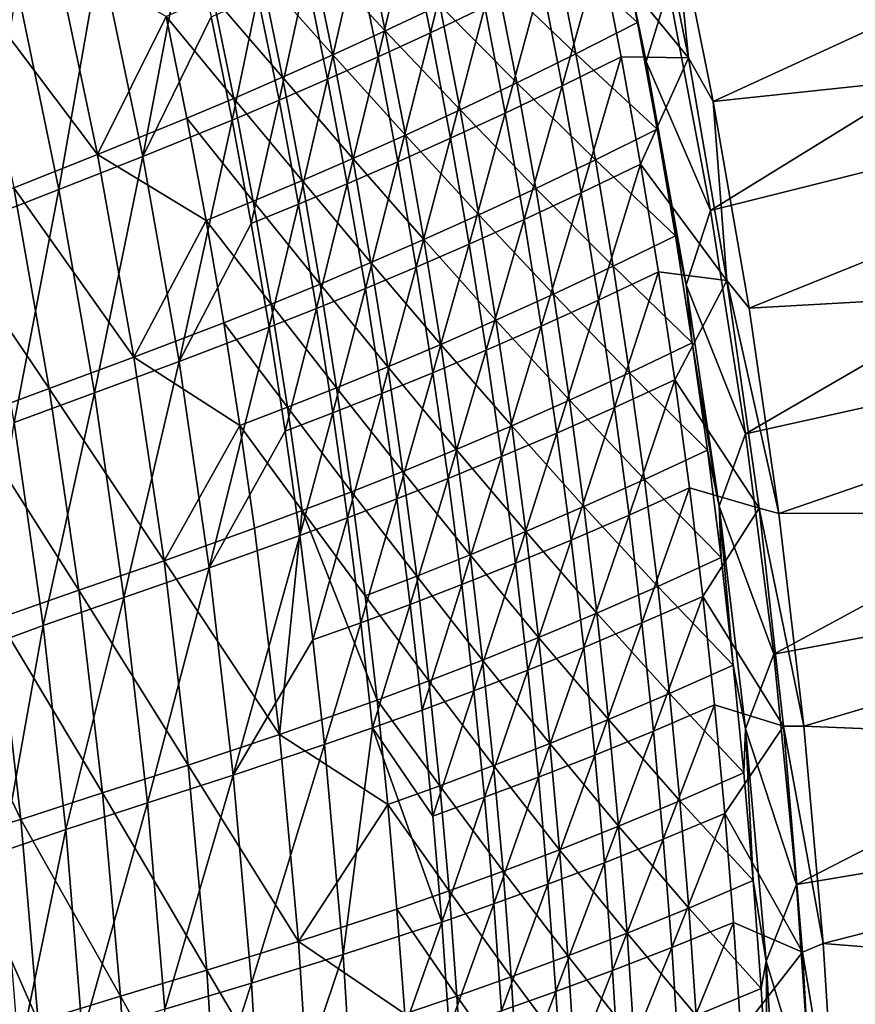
# Model space of a CAD drawing. Header units: metres. Extents: x 0 to 1400, y -1400 to 0.
# Tile 277 of 346: x 1270 to 1327, y -482 to -415. Entities that reach past the tile are written whole.
import ezdxf

# ---------------------------------------------------------------- set-up
doc = ezdxf.new("R2010")
doc.units = ezdxf.units.M

msp = doc.modelspace()

# ---------------------------------------------------------------- linework, layer by layer
at = {"layer": 'None'}
for points in [[(1314.320557, -413.361023, -29.544052), (1317.152222, -428.405731, -29.544111), (1363.903687, -399.55188)], [(1314.547607, -407.175018, -32.129181), (1364.636108, -399.270569, -3), (1317.338013, -421.018951, -32.129234)], [(1363.903687, -399.55188), (1317.152222, -428.405731, -29.544111), (1367.000732, -415.947754)], [(1364.636108, -399.270569, -3), (1367.740601, -415.684387, -3), (1317.338013, -421.018951, -32.129234)], [(1309.679688, -410.75592, -60.646149), (1312.455688, -402.263763, -32.845352), (1315.67395, -418.068298, -32.845451)], [(1312.455688, -402.263763, -32.845352), (1314.547607, -407.175018, -32.129181), (1315.67395, -418.068298, -32.845451)], [(1312.807373, -418.315155, -30.953905), (1309.655762, -403.291931, -30.951727), (1310.763794, -408.486115, -32.350349)], [(1312.807373, -418.315155, -30.953905), (1314.320557, -413.361023, -29.544052), (1309.655762, -403.291931, -30.951727)], [(1296.727905, -409.248199, -144.248245), (1300.390381, -407.469818, -116.351654), (1298.196655, -416.37265, -144.252686)], [(1298.196655, -416.37265, -144.252686), (1300.390381, -407.469818, -116.351654), (1301.87793, -414.630035, -116.355309)], [(1314.547607, -407.175018, -32.129181), (1317.338013, -421.018951, -32.129234), (1315.67395, -418.068298, -32.845451)], [(1275.841675, -410.942963, -311.998535), (1281.837524, -408.346161, -256.026581), (1278.722656, -424.744293, -312.009827)], [(1281.837524, -408.346161, -256.026581), (1283.356079, -415.30368, -256.032471), (1278.722656, -424.744293, -312.009827)], [(1312.20813, -415.679626, -32.350178), (1310.763794, -408.486115, -32.350349), (1306.627319, -410.632477, -60.172016)], [(1312.20813, -415.679626, -32.350178), (1312.807373, -418.315155, -30.953905), (1310.763794, -408.486115, -32.350349)], [(1295.140503, -416.243958, -143.827194), (1293.67981, -409.206787, -143.822327), (1290.151123, -410.870087, -171.756516)], [(1293.200439, -410.911072, -172.16748), (1296.727905, -409.248199, -144.248245), (1294.652466, -417.999207, -172.172531)], [(1298.822632, -414.50174, -115.914337), (1293.67981, -409.206787, -143.822327), (1295.140503, -416.243958, -143.827194)], [(1294.652466, -417.999207, -172.172531), (1296.727905, -409.248199, -144.248245), (1298.196655, -416.37265, -144.252686)], [(1275.664307, -424.621826, -311.657867), (1272.799316, -410.996429, -311.645782), (1267.168457, -413.359039, -367.661377)], [(1275.841675, -410.942963, -311.998535), (1273.044434, -426.983704, -367.99707), (1270.212402, -413.303833, -367.987579)], [(1280.30481, -415.266296, -255.659729), (1272.799316, -410.996429, -311.645782), (1275.664307, -424.621826, -311.657867)], [(1275.841675, -410.942963, -311.998535), (1278.722656, -424.744293, -312.009827), (1273.044434, -426.983704, -367.99707)], [(1291.595459, -417.87088, -171.76207), (1290.151123, -410.870087, -171.756516), (1286.75061, -412.428101, -199.709442)], [(1289.800781, -412.46814, -200.106339), (1293.200439, -410.911072, -172.16748), (1291.237793, -419.519806, -200.111877)], [(1290.151123, -410.870087, -171.756516), (1291.595459, -417.87088, -171.76207), (1295.140503, -416.243958, -143.827194)], [(1291.237793, -419.519806, -200.111877), (1293.200439, -410.911072, -172.16748), (1294.652466, -417.999207, -172.172531)], [(1308.045166, -417.79425, -60.173149), (1306.627319, -410.632477, -60.172016), (1302.649292, -412.63446, -88.02787)], [(1309.679688, -410.75592, -60.646149), (1307.103394, -419.976837, -88.487549), (1305.703247, -412.761108, -88.484955)], [(1312.20813, -415.679626, -32.350178), (1306.627319, -410.632477, -60.172016), (1308.045166, -417.79425, -60.173149)], [(1311.103516, -418.005219, -60.647289), (1307.103394, -419.976837, -88.487549), (1309.679688, -410.75592, -60.646149)], [(1315.67395, -418.068298, -32.845451), (1311.103516, -418.005219, -60.647289), (1309.679688, -410.75592, -60.646149)], [(1283.470947, -413.89032, -227.678085), (1288.180176, -419.392303, -199.715515), (1286.75061, -412.428101, -199.709442)], [(1286.521729, -413.929138, -228.06221), (1289.800781, -412.46814, -200.106339), (1287.945068, -420.944519, -228.068054)], [(1286.75061, -412.428101, -199.709442), (1288.180176, -419.392303, -199.715515), (1291.595459, -417.87088, -171.76207)], [(1287.945068, -420.944519, -228.068054), (1289.800781, -412.46814, -200.106339), (1291.237793, -419.519806, -200.111877)], [(1304.043701, -419.762756, -88.030632), (1302.649292, -412.63446, -88.02787), (1298.822632, -414.50174, -115.914337)], [(1305.703247, -412.761108, -88.484955), (1303.257202, -421.810913, -116.359009), (1301.87793, -414.630035, -116.355309)], [(1308.045166, -417.79425, -60.173149), (1302.649292, -412.63446, -88.02787), (1304.043701, -419.762756, -88.030632)], [(1307.103394, -419.976837, -88.487549), (1303.257202, -421.810913, -116.359009), (1305.703247, -412.761108, -88.484955)], [(1275.664307, -424.621826, -311.657867), (1267.168457, -413.359039, -367.661377), (1269.985596, -426.86261, -367.671112)], [(1270.212402, -413.303833, -367.987579), (1273.044434, -426.983704, -367.99707), (1267.670166, -429.083374, -423.979279)], [(1317.152222, -428.405731, -29.544111), (1314.320557, -413.361023, -29.544052), (1312.807373, -418.315155, -30.953905)], [(1280.30481, -415.266296, -255.659729), (1284.887085, -420.818146, -227.684479), (1283.470947, -413.89032, -227.678085)], [(1283.356079, -415.30368, -256.032471), (1286.521729, -413.929138, -228.06221), (1284.766724, -422.283447, -256.038452)], [(1283.470947, -413.89032, -227.678085), (1284.887085, -420.818146, -227.684479), (1288.180176, -419.392303, -199.715515)], [(1284.766724, -422.283447, -256.038452), (1286.521729, -413.929138, -228.06221), (1287.945068, -420.944519, -228.068054)], [(1300.196533, -421.595184, -115.918358), (1298.822632, -414.50174, -115.914337), (1295.140503, -416.243958, -143.827194)], [(1301.87793, -414.630035, -116.355309), (1299.557495, -423.517761, -144.257172), (1298.196655, -416.37265, -144.252686)], [(1304.043701, -419.762756, -88.030632), (1298.822632, -414.50174, -115.914337), (1300.196533, -421.595184, -115.918358)], [(1303.257202, -421.810913, -116.359009), (1299.557495, -423.517761, -144.257172), (1301.87793, -414.630035, -116.355309)], [(1281.708496, -422.158386, -255.666229), (1280.30481, -415.266296, -255.659729), (1275.664307, -424.621826, -311.657867)], [(1278.722656, -424.744293, -312.009827), (1283.356079, -415.30368, -256.032471), (1284.766724, -422.283447, -256.038452)], [(1284.887085, -420.818146, -227.684479), (1280.30481, -415.266296, -255.659729), (1281.708496, -422.158386, -255.666229)], [(1313.547119, -422.892151, -32.35001), (1312.20813, -415.679626, -32.350178), (1308.045166, -417.79425, -60.173149)], [(1313.547119, -422.892151, -32.35001), (1315.509399, -433.430359, -30.955906), (1312.20813, -415.679626, -32.350178)], [(1315.509399, -433.430359, -30.955906), (1312.807373, -418.315155, -30.953905), (1312.20813, -415.679626, -32.350178)], [(1317.338013, -421.018951, -32.129234), (1367.740601, -415.684387, -3), (1319.761475, -435.011963, -32.129292)], [(1367.740601, -415.684387, -3), (1370.35791, -432.182953, -3), (1319.761475, -435.011963, -32.129292)], [(1291.595459, -417.87088, -171.76207), (1296.496216, -423.301575, -143.832077), (1295.140503, -416.243958, -143.827194)], [(1298.196655, -416.37265, -144.252686), (1295.996826, -425.108002, -172.177658), (1294.652466, -417.999207, -172.172531)], [(1295.140503, -416.243958, -143.827194), (1296.496216, -423.301575, -143.832077), (1300.196533, -421.595184, -115.918358)], [(1299.557495, -423.517761, -144.257172), (1295.996826, -425.108002, -172.177658), (1298.196655, -416.37265, -144.252686)], [(1317.152222, -428.405731, -29.544111), (1319.533936, -443.512848, -29.544174), (1367.000732, -415.947754)], [(1367.000732, -415.947754), (1319.533936, -443.512848, -29.544174), (1369.611206, -432.428162)], [(1309.358032, -424.974854, -60.174294), (1308.045166, -417.79425, -60.173149), (1304.043701, -419.762756, -88.030632)], [(1313.547119, -422.892151, -32.35001), (1308.045166, -417.79425, -60.173149), (1309.358032, -424.974854, -60.174294)], [(1288.180176, -419.392303, -199.715515), (1292.934937, -424.892059, -171.767654), (1291.595459, -417.87088, -171.76207)], [(1294.652466, -417.999207, -172.172531), (1292.567383, -426.592163, -200.117477), (1291.237793, -419.519806, -200.111877)], [(1291.595459, -417.87088, -171.76207), (1292.934937, -424.892059, -171.767654), (1296.496216, -423.301575, -143.832077)], [(1295.996826, -425.108002, -172.177658), (1292.567383, -426.592163, -200.117477), (1294.652466, -417.999207, -172.172531)], [(1307.103394, -419.976837, -88.487549), (1311.103516, -418.005219, -60.647289), (1308.39624, -427.212036, -88.490166)], [(1311.103516, -418.005219, -60.647289), (1312.419678, -425.274109, -60.648449), (1308.39624, -427.212036, -88.490166)], [(1312.419678, -425.274109, -60.648449), (1311.103516, -418.005219, -60.647289), (1315.67395, -418.068298, -32.845451)], [(1318.260742, -433.139801, -32.845264), (1312.419678, -425.274109, -60.648449), (1315.67395, -418.068298, -32.845451)], [(1315.509399, -433.430359, -30.955906), (1317.152222, -428.405731, -29.544111), (1312.807373, -418.315155, -30.953905)], [(1315.67395, -418.068298, -32.845451), (1317.338013, -421.018951, -32.129234), (1318.260742, -433.139801, -32.845264)], [(1284.887085, -420.818146, -227.684479), (1289.505249, -426.376953, -199.721634), (1288.180176, -419.392303, -199.715515)], [(1291.237793, -419.519806, -200.111877), (1289.261353, -427.980682, -228.073975), (1287.945068, -420.944519, -228.068054)], [(1288.180176, -419.392303, -199.715515), (1289.505249, -426.376953, -199.721634), (1292.934937, -424.892059, -171.767654)], [(1292.567383, -426.592163, -200.117477), (1289.261353, -427.980682, -228.073975), (1291.237793, -419.519806, -200.111877)], [(1305.333496, -426.90976, -88.033409), (1304.043701, -419.762756, -88.030632), (1300.196533, -421.595184, -115.918358)], [(1309.358032, -424.974854, -60.174294), (1304.043701, -419.762756, -88.030632), (1305.333496, -426.90976, -88.033409)], [(1304.529419, -429.011169, -116.362747), (1303.257202, -421.810913, -116.359009), (1307.103394, -419.976837, -88.487549)], [(1307.103394, -419.976837, -88.487549), (1308.39624, -427.212036, -88.490166), (1304.529419, -429.011169, -116.362747)], [(1286.198975, -427.766479, -227.690918), (1284.887085, -420.818146, -227.684479), (1281.708496, -422.158386, -255.666229)], [(1287.945068, -420.944519, -228.068054), (1286.070557, -429.284088, -256.044495), (1284.766724, -422.283447, -256.038452)], [(1289.505249, -426.376953, -199.721634), (1284.887085, -420.818146, -227.684479), (1286.198975, -427.766479, -227.690918)], [(1289.261353, -427.980682, -228.073975), (1286.070557, -429.284088, -256.044495), (1287.945068, -420.944519, -228.068054)], [(1317.338013, -421.018951, -32.129234), (1319.761475, -435.011963, -32.129292), (1318.260742, -433.139801, -32.845264)], [(1296.496216, -423.301575, -143.832077), (1301.466064, -428.707214, -115.922394), (1300.196533, -421.595184, -115.918358)], [(1299.557495, -423.517761, -144.257172), (1303.257202, -421.810913, -116.359009), (1300.811401, -430.68219, -144.261703)], [(1300.196533, -421.595184, -115.918358), (1301.466064, -428.707214, -115.922394), (1305.333496, -426.90976, -88.033409)], [(1303.257202, -421.810913, -116.359009), (1304.529419, -429.011169, -116.362747), (1300.811401, -430.68219, -144.261703)], [(1281.708496, -422.158386, -255.666229), (1275.664307, -424.621826, -311.657867), (1283.008301, -429.071045, -255.67276)], [(1284.766724, -422.283447, -256.038452), (1281.178467, -438.630463, -312.021393), (1278.722656, -424.744293, -312.009827)], [(1286.070557, -429.284088, -256.044495), (1281.178467, -438.630463, -312.021393), (1284.766724, -422.283447, -256.038452)], [(1281.708496, -422.158386, -255.666229), (1283.008301, -429.071045, -255.67276), (1286.198975, -427.766479, -227.690918)], [(1314.781738, -430.121857, -32.349846), (1313.547119, -422.892151, -32.35001), (1309.358032, -424.974854, -60.174294)], [(1315.509399, -433.430359, -30.955906), (1313.547119, -422.892151, -32.35001), (1314.781738, -430.121857, -32.349846)], [(1292.934937, -424.892059, -171.767654), (1297.747681, -430.377716, -143.83699), (1296.496216, -423.301575, -143.832077)], [(1297.234619, -432.236115, -172.182831), (1295.996826, -425.108002, -172.177658), (1299.557495, -423.517761, -144.257172)], [(1296.496216, -423.301575, -143.832077), (1297.747681, -430.377716, -143.83699), (1301.466064, -428.707214, -115.922394)], [(1299.557495, -423.517761, -144.257172), (1300.811401, -430.68219, -144.261703), (1297.234619, -432.236115, -172.182831)], [(1278.115967, -438.330566, -311.670166), (1275.664307, -424.621826, -311.657867), (1269.985596, -426.86261, -367.671112)], [(1278.722656, -424.744293, -312.009827), (1275.453613, -440.75, -368.006805), (1273.044434, -426.983704, -367.99707)], [(1281.178467, -438.630463, -312.021393), (1275.453613, -440.75, -368.006805), (1278.722656, -424.744293, -312.009827)], [(1275.664307, -424.621826, -311.657867), (1278.115967, -438.330566, -311.670166), (1283.008301, -429.071045, -255.67276)], [(1289.505249, -426.376953, -199.721634), (1294.170654, -431.931824, -171.77327), (1292.934937, -424.892059, -171.767654)], [(1292.567383, -426.592163, -200.117477), (1295.996826, -425.108002, -172.177658), (1293.790771, -433.683868, -200.123138)], [(1292.934937, -424.892059, -171.767654), (1294.170654, -431.931824, -171.77327), (1297.747681, -430.377716, -143.83699)], [(1295.996826, -425.108002, -172.177658), (1297.234619, -432.236115, -172.182831), (1293.790771, -433.683868, -200.123138)], [(1310.566895, -432.172424, -60.175449), (1309.358032, -424.974854, -60.174294), (1305.333496, -426.90976, -88.033409)], [(1314.781738, -430.121857, -32.349846), (1309.358032, -424.974854, -60.174294), (1310.566895, -432.172424, -60.175449)], [(1308.39624, -427.212036, -88.490166), (1312.419678, -425.274109, -60.648449), (1309.582764, -434.465393, -88.492805)], [(1309.582764, -434.465393, -88.492805), (1312.419678, -425.274109, -60.648449), (1313.629272, -432.56131, -60.64962)], [(1313.629272, -432.56131, -60.64962), (1312.419678, -425.274109, -60.648449), (1318.260742, -433.139801, -32.845264)], [(1290.726685, -433.380157, -199.727783), (1289.505249, -426.376953, -199.721634), (1286.198975, -427.766479, -227.690918)], [(1294.170654, -431.931824, -171.77327), (1289.505249, -426.376953, -199.721634), (1290.726685, -433.380157, -199.727783)], [(1269.985596, -426.86261, -367.671112), (1264.609619, -428.960938, -423.690521), (1272.391602, -440.450958, -367.681)], [(1273.044434, -426.983704, -367.99707), (1270.026367, -442.750854, -423.986053), (1267.670166, -429.083374, -423.979279)], [(1269.985596, -426.86261, -367.671112), (1272.391602, -440.450958, -367.681), (1278.115967, -438.330566, -311.670166)], [(1275.453613, -440.75, -368.006805), (1270.026367, -442.750854, -423.986053), (1273.044434, -426.983704, -367.99707)], [(1290.471558, -435.036285, -228.079956), (1289.261353, -427.980682, -228.073975), (1292.567383, -426.592163, -200.117477)], [(1292.567383, -426.592163, -200.117477), (1293.790771, -433.683868, -200.123138), (1290.471558, -435.036285, -228.079956)], [(1301.466064, -428.707214, -115.922394), (1306.519653, -434.073578, -88.036201), (1305.333496, -426.90976, -88.033409)], [(1305.333496, -426.90976, -88.033409), (1306.519653, -434.073578, -88.036201), (1310.566895, -432.172424, -60.175449)], [(1283.008301, -429.071045, -255.67276), (1287.407593, -434.733459, -227.697388), (1286.198975, -427.766479, -227.690918)], [(1286.198975, -427.766479, -227.690918), (1287.407593, -434.733459, -227.697388), (1290.726685, -433.380157, -199.727783)], [(1308.39624, -427.212036, -88.490166), (1305.695557, -436.229462, -116.366516), (1304.529419, -429.011169, -116.362747)], [(1308.39624, -427.212036, -88.490166), (1309.582764, -434.465393, -88.492805), (1305.695557, -436.229462, -116.366516)], [(1286.070557, -429.284088, -256.044495), (1289.261353, -427.980682, -228.073975), (1287.268555, -436.304291, -256.050629)], [(1289.261353, -427.980682, -228.073975), (1290.471558, -435.036285, -228.079956), (1287.268555, -436.304291, -256.050629)], [(1319.533936, -443.512848, -29.544174), (1317.152222, -428.405731, -29.544111), (1315.509399, -433.430359, -30.955906)], [(1264.609619, -428.960938, -423.690521), (1266.964111, -442.450134, -423.696442), (1272.391602, -440.450958, -367.681)], [(1283.008301, -429.071045, -255.67276), (1278.115967, -438.330566, -311.670166), (1284.205078, -436.002441, -255.679337)], [(1287.407593, -434.733459, -227.697388), (1283.008301, -429.071045, -255.67276), (1284.205078, -436.002441, -255.679337)], [(1297.747681, -430.377716, -143.83699), (1302.63208, -435.835968, -115.926445), (1301.466064, -428.707214, -115.922394)], [(1300.811401, -430.68219, -144.261703), (1304.529419, -429.011169, -116.362747), (1301.959717, -437.864594, -144.266296)], [(1301.466064, -428.707214, -115.922394), (1302.63208, -435.835968, -115.926445), (1306.519653, -434.073578, -88.036201)], [(1304.529419, -429.011169, -116.362747), (1305.695557, -436.229462, -116.366516), (1301.959717, -437.864594, -144.266296)], [(1287.268555, -436.304291, -256.050629), (1281.178467, -438.630463, -312.021393), (1286.070557, -429.284088, -256.044495)], [(1294.170654, -431.931824, -171.77327), (1298.895996, -437.470551, -143.841934), (1297.747681, -430.377716, -143.83699)], [(1297.747681, -430.377716, -143.83699), (1298.895996, -437.470551, -143.841934), (1302.63208, -435.835968, -115.926445)], [(1315.912842, -437.366852, -32.349689), (1314.781738, -430.121857, -32.349846), (1310.566895, -432.172424, -60.175449)], [(1315.912842, -437.366852, -32.349689), (1315.509399, -433.430359, -30.955906), (1314.781738, -430.121857, -32.349846)], [(1300.811401, -430.68219, -144.261703), (1298.366943, -439.382202, -172.188049), (1297.234619, -432.236115, -172.182831)], [(1300.811401, -430.68219, -144.261703), (1301.959717, -437.864594, -144.266296), (1298.366943, -439.382202, -172.188049)], [(1295.303345, -438.98822, -171.7789), (1294.170654, -431.931824, -171.77327), (1290.726685, -433.380157, -199.727783)], [(1293.790771, -433.683868, -200.123138), (1297.234619, -432.236115, -172.182831), (1294.908813, -440.793579, -200.128845)], [(1298.895996, -437.470551, -143.841934), (1294.170654, -431.931824, -171.77327), (1295.303345, -438.98822, -171.7789)], [(1297.234619, -432.236115, -172.182831), (1298.366943, -439.382202, -172.188049), (1294.908813, -440.793579, -200.128845)], [(1306.519653, -434.073578, -88.036201), (1311.672607, -439.385101, -60.176617), (1310.566895, -432.172424, -60.175449)], [(1310.566895, -432.172424, -60.175449), (1311.672607, -439.385101, -60.176617), (1315.912842, -437.366852, -32.349689)], [(1319.533936, -443.512848, -29.544174), (1321.439697, -458.420593, -29.544239), (1369.611206, -432.428162)], [(1319.761475, -435.011963, -32.129292), (1370.35791, -432.182953, -3), (1321.780396, -448.91449, -32.129349)], [(1369.611206, -432.428162), (1321.439697, -458.420593, -29.544239), (1371.742432, -448.977386)], [(1370.35791, -432.182953, -3), (1372.495483, -448.750488, -3), (1321.780396, -448.91449, -32.129349)], [(1310.66394, -441.735565, -88.495468), (1309.582764, -434.465393, -88.492805), (1313.629272, -432.56131, -60.64962)], [(1310.66394, -441.735565, -88.495468), (1313.629272, -432.56131, -60.64962), (1314.733276, -439.865479, -60.650806)], [(1314.733276, -439.865479, -60.650806), (1313.629272, -432.56131, -60.64962), (1318.260742, -433.139801, -32.845264)], [(1318.260742, -433.139801, -32.845264), (1320.438232, -448.56015, -32.844791), (1314.733276, -439.865479, -60.650806)], [(1318.260742, -433.139801, -32.845264), (1319.761475, -435.011963, -32.129292), (1321.780396, -448.91449, -32.129349)], [(1318.260742, -433.139801, -32.845264), (1321.780396, -448.91449, -32.129349), (1320.438232, -448.56015, -32.844791)], [(1287.407593, -434.733459, -227.697388), (1291.845459, -440.400085, -199.733963), (1290.726685, -433.380157, -199.727783)], [(1293.790771, -433.683868, -200.123138), (1291.57666, -442.109985, -228.085983), (1290.471558, -435.036285, -228.079956)], [(1290.726685, -433.380157, -199.727783), (1291.845459, -440.400085, -199.733963), (1295.303345, -438.98822, -171.7789)], [(1293.790771, -433.683868, -200.123138), (1294.908813, -440.793579, -200.128845), (1291.57666, -442.109985, -228.085983)], [(1317.733887, -448.424805, -30.957602), (1315.509399, -433.430359, -30.955906), (1315.912842, -437.366852, -32.349689)], [(1317.733887, -448.424805, -30.957602), (1319.533936, -443.512848, -29.544174), (1315.509399, -433.430359, -30.955906)], [(1302.63208, -435.835968, -115.926445), (1307.602783, -441.25235, -88.039001), (1306.519653, -434.073578, -88.036201)], [(1309.582764, -434.465393, -88.492805), (1306.756714, -443.464447, -116.370316), (1305.695557, -436.229462, -116.366516)], [(1306.519653, -434.073578, -88.036201), (1307.602783, -441.25235, -88.039001), (1311.672607, -439.385101, -60.176617)], [(1306.756714, -443.464447, -116.370316), (1309.582764, -434.465393, -88.492805), (1310.66394, -441.735565, -88.495468)], [(1288.513672, -441.717194, -227.703888), (1287.407593, -434.733459, -227.697388), (1284.205078, -436.002441, -255.679337)], [(1287.268555, -436.304291, -256.050629), (1290.471558, -435.036285, -228.079956), (1288.361816, -443.342651, -256.056793)], [(1291.845459, -440.400085, -199.733963), (1287.407593, -434.733459, -227.697388), (1288.513672, -441.717194, -227.703888)], [(1290.471558, -435.036285, -228.079956), (1291.57666, -442.109985, -228.085983), (1288.361816, -443.342651, -256.056793)], [(1278.115967, -438.330566, -311.670166), (1285.299561, -442.950714, -255.685928), (1284.205078, -436.002441, -255.679337)], [(1283.217041, -452.590546, -312.033173), (1281.178467, -438.630463, -312.021393), (1287.268555, -436.304291, -256.050629)], [(1288.361816, -443.342651, -256.056793), (1283.217041, -452.590546, -312.033173), (1287.268555, -436.304291, -256.050629)], [(1284.205078, -436.002441, -255.679337), (1285.299561, -442.950714, -255.685928), (1288.513672, -441.717194, -227.703888)], [(1298.895996, -437.470551, -143.841934), (1303.695435, -442.979614, -115.930511), (1302.63208, -435.835968, -115.926445)], [(1305.695557, -436.229462, -116.366516), (1303.003174, -445.06366, -144.270905), (1301.959717, -437.864594, -144.266296)], [(1302.63208, -435.835968, -115.926445), (1303.695435, -442.979614, -115.930511), (1307.602783, -441.25235, -88.039001)], [(1305.695557, -436.229462, -116.366516), (1306.756714, -443.464447, -116.370316), (1303.003174, -445.06366, -144.270905)], [(1299.942017, -444.578217, -143.846878), (1298.895996, -437.470551, -143.841934), (1295.303345, -438.98822, -171.7789)], [(1303.695435, -442.979614, -115.930511), (1298.895996, -437.470551, -143.841934), (1299.942017, -444.578217, -143.846878)], [(1311.672607, -439.385101, -60.176617), (1316.941406, -444.625305, -32.349545), (1315.912842, -437.366852, -32.349689)], [(1316.941406, -444.625305, -32.349545), (1317.733887, -448.424805, -30.957602), (1315.912842, -437.366852, -32.349689)], [(1272.391602, -440.450958, -367.681), (1280.160767, -452.107941, -311.682617), (1278.115967, -438.330566, -311.670166)], [(1278.115967, -438.330566, -311.670166), (1280.160767, -452.107941, -311.682617), (1285.299561, -442.950714, -255.685928)], [(1301.959717, -437.864594, -144.266296), (1299.394775, -446.544922, -172.193314), (1298.366943, -439.382202, -172.188049)], [(1301.959717, -437.864594, -144.266296), (1303.003174, -445.06366, -144.270905), (1299.394775, -446.544922, -172.193314)], [(1277.447754, -454.591675, -368.016693), (1275.453613, -440.75, -368.006805), (1281.178467, -438.630463, -312.021393)], [(1281.178467, -438.630463, -312.021393), (1283.217041, -452.590546, -312.033173), (1277.447754, -454.591675, -368.016693)], [(1291.845459, -440.400085, -199.733963), (1296.333862, -446.059479, -171.784546), (1295.303345, -438.98822, -171.7789)], [(1295.303345, -438.98822, -171.7789), (1296.333862, -446.059479, -171.784546), (1299.942017, -444.578217, -143.846878)], [(1298.366943, -439.382202, -172.188049), (1295.922607, -447.919983, -200.134598), (1294.908813, -440.793579, -200.128845)], [(1298.366943, -439.382202, -172.188049), (1299.394775, -446.544922, -172.193314), (1295.922607, -447.919983, -200.134598)], [(1307.602783, -441.25235, -88.039001), (1312.676025, -446.611023, -60.177792), (1311.672607, -439.385101, -60.176617)], [(1311.672607, -439.385101, -60.176617), (1312.676025, -446.611023, -60.177792), (1316.941406, -444.625305, -32.349545)], [(1272.391602, -440.450958, -367.681), (1266.964111, -442.450134, -423.696442), (1274.393188, -454.109344, -367.691071)], [(1272.391602, -440.450958, -367.681), (1274.393188, -454.109344, -367.691071), (1280.160767, -452.107941, -311.682617)], [(1292.862305, -447.434875, -199.740143), (1291.845459, -440.400085, -199.733963), (1288.513672, -441.717194, -227.703888)], [(1296.333862, -446.059479, -171.784546), (1291.845459, -440.400085, -199.733963), (1292.862305, -447.434875, -199.740143)], [(1311.640991, -449.02121, -88.498154), (1310.66394, -441.735565, -88.495468), (1314.733276, -439.865479, -60.650806)], [(1314.733276, -439.865479, -60.650806), (1315.73291, -447.185333, -60.652), (1311.640991, -449.02121, -88.498154)], [(1320.438232, -448.56015, -32.844791), (1315.73291, -447.185333, -60.652), (1314.733276, -439.865479, -60.650806)], [(1270.026367, -442.750854, -423.986053), (1275.453613, -440.75, -368.006805), (1271.970215, -456.495361, -423.99295)], [(1271.970215, -456.495361, -423.99295), (1275.453613, -440.75, -368.006805), (1277.447754, -454.591675, -368.016693)], [(1294.908813, -440.793579, -200.128845), (1292.577759, -449.200409, -228.092056), (1291.57666, -442.109985, -228.085983)], [(1294.908813, -440.793579, -200.128845), (1295.922607, -447.919983, -200.134598), (1292.577759, -449.200409, -228.092056)], [(1285.299561, -442.950714, -255.685928), (1289.518188, -448.715881, -227.710403), (1288.513672, -441.717194, -227.703888)], [(1288.513672, -441.717194, -227.703888), (1289.518188, -448.715881, -227.710403), (1292.862305, -447.434875, -199.740143)], [(1303.695435, -442.979614, -115.930511), (1308.583984, -448.444244, -88.041809), (1307.602783, -441.25235, -88.039001)], [(1307.713989, -450.714844, -116.374146), (1306.756714, -443.464447, -116.370316), (1310.66394, -441.735565, -88.495468)], [(1307.602783, -441.25235, -88.039001), (1308.583984, -448.444244, -88.041809), (1312.676025, -446.611023, -60.177792)], [(1307.713989, -450.714844, -116.374146), (1310.66394, -441.735565, -88.495468), (1311.640991, -449.02121, -88.498154)], [(1266.964111, -442.450134, -423.696442), (1268.916382, -456.010956, -423.702515), (1274.393188, -454.109344, -367.691071)], [(1291.57666, -442.109985, -228.085983), (1289.351196, -450.397858, -256.063019), (1288.361816, -443.342651, -256.056793)], [(1291.57666, -442.109985, -228.085983), (1292.577759, -449.200409, -228.092056), (1289.351196, -450.397858, -256.063019)], [(1271.970215, -456.495361, -423.99295), (1267.737793, -458.053314, -469.12793), (1270.026367, -442.750854, -423.986053)], [(1280.160767, -452.107941, -311.682617), (1286.292725, -449.914032, -255.692551), (1285.299561, -442.950714, -255.685928)], [(1285.299561, -442.950714, -255.685928), (1286.292725, -449.914032, -255.692551), (1289.518188, -448.715881, -227.710403)], [(1304.657104, -450.136292, -115.934578), (1303.695435, -442.979614, -115.930511), (1299.942017, -444.578217, -143.846878)], [(1308.583984, -448.444244, -88.041809), (1303.695435, -442.979614, -115.930511), (1304.657104, -450.136292, -115.934578)], [(1288.361816, -443.342651, -256.056793), (1289.351196, -450.397858, -256.063019), (1283.217041, -452.590546, -312.033173)], [(1306.756714, -443.464447, -116.370316), (1303.942993, -452.278015, -144.275558), (1303.003174, -445.06366, -144.270905)], [(1303.942993, -452.278015, -144.275558), (1306.756714, -443.464447, -116.370316), (1307.713989, -450.714844, -116.374146)], [(1321.439697, -458.420593, -29.544239), (1319.533936, -443.512848, -29.544174), (1317.733887, -448.424805, -30.957602)], [(1296.333862, -446.059479, -171.784546), (1300.886475, -451.698853, -143.851837), (1299.942017, -444.578217, -143.846878)], [(1303.003174, -445.06366, -144.270905), (1300.319092, -453.722961, -172.198624), (1299.394775, -446.544922, -172.193314)], [(1299.942017, -444.578217, -143.846878), (1300.886475, -451.698853, -143.851837), (1304.657104, -450.136292, -115.934578)], [(1303.003174, -445.06366, -144.270905), (1303.942993, -452.278015, -144.275558), (1300.319092, -453.722961, -172.198624)], [(1312.676025, -446.611023, -60.177792), (1317.868164, -451.895355, -32.349403), (1316.941406, -444.625305, -32.349545)], [(1316.941406, -444.625305, -32.349545), (1317.868164, -451.895355, -32.349403), (1317.733887, -448.424805, -30.957602)], [(1297.263306, -453.143707, -171.790207), (1296.333862, -446.059479, -171.784546), (1292.862305, -447.434875, -199.740143)], [(1300.886475, -451.698853, -143.851837), (1296.333862, -446.059479, -171.784546), (1297.263306, -453.143707, -171.790207)], [(1299.394775, -446.544922, -172.193314), (1296.833252, -455.061676, -200.140396), (1295.922607, -447.919983, -200.134598)], [(1299.394775, -446.544922, -172.193314), (1300.319092, -453.722961, -172.198624), (1296.833252, -455.061676, -200.140396)], [(1308.583984, -448.444244, -88.041809), (1313.578003, -453.848358, -60.178978), (1312.676025, -446.611023, -60.177792)], [(1312.676025, -446.611023, -60.177792), (1313.578003, -453.848358, -60.178978), (1317.868164, -451.895355, -32.349403)], [(1289.518188, -448.715881, -227.710403), (1293.778198, -454.482697, -199.746353), (1292.862305, -447.434875, -199.740143)], [(1292.862305, -447.434875, -199.740143), (1293.778198, -454.482697, -199.746353), (1297.263306, -453.143707, -171.790207)], [(1315.73291, -447.185333, -60.652), (1312.514893, -456.321075, -88.500847), (1311.640991, -449.02121, -88.498154)], [(1315.73291, -447.185333, -60.652), (1316.628906, -454.519592, -60.65321), (1312.514893, -456.321075, -88.500847)], [(1315.73291, -447.185333, -60.652), (1320.438232, -448.56015, -32.844791), (1316.628906, -454.519592, -60.65321)], [(1295.922607, -447.919983, -200.134598), (1293.475952, -456.306213, -228.09819), (1292.577759, -449.200409, -228.092056)], [(1295.922607, -447.919983, -200.134598), (1296.833252, -455.061676, -200.140396), (1293.475952, -456.306213, -228.09819)], [(1309.463989, -455.647369, -88.044624), (1308.583984, -448.444244, -88.041809), (1304.657104, -450.136292, -115.934578)], [(1313.578003, -453.848358, -60.178978), (1308.583984, -448.444244, -88.041809), (1309.463989, -455.647369, -88.044624)], [(1317.868164, -451.895355, -32.349403), (1318.694214, -459.175323, -32.34927), (1317.733887, -448.424805, -30.957602)], [(1317.733887, -448.424805, -30.957602), (1318.694214, -459.175323, -32.34927), (1319.520508, -463.482635, -30.958988)], [(1319.520508, -463.482635, -30.958988), (1321.439697, -458.420593, -29.544239), (1317.733887, -448.424805, -30.957602)], [(1286.292725, -449.914032, -255.692551), (1287.978394, -463.878357, -255.705841), (1289.518188, -448.715881, -227.710403)], [(1289.518188, -448.715881, -227.710403), (1287.978394, -463.878357, -255.705841), (1294.594116, -461.541626, -199.752563)], [(1294.594116, -461.541626, -199.752563), (1293.778198, -454.482697, -199.746353), (1289.518188, -448.715881, -227.710403)], [(1308.568359, -457.979279, -116.377991), (1307.713989, -450.714844, -116.374146), (1311.640991, -449.02121, -88.498154)], [(1311.640991, -449.02121, -88.498154), (1312.514893, -456.321075, -88.500847), (1308.568359, -457.979279, -116.377991)], [(1320.438232, -448.56015, -32.844791), (1322.091187, -463.305847, -32.844311), (1316.628906, -454.519592, -60.65321)], [(1321.780396, -448.91449, -32.129349), (1323.471313, -463.312225, -32.12941), (1320.438232, -448.56015, -32.844791)], [(1320.438232, -448.56015, -32.844791), (1323.471313, -463.312225, -32.12941), (1322.091187, -463.305847, -32.844311)], [(1321.439697, -458.420593, -29.544239), (1322.972656, -474.01886, -29.544306), (1371.742432, -448.977386)], [(1321.780396, -448.91449, -32.129349), (1372.495483, -448.750488, -3), (1323.471313, -463.312225, -32.12941)], [(1371.742432, -448.977386), (1322.972656, -474.01886, -29.544306), (1373.4021, -465.580536)], [(1372.495483, -448.750488, -3), (1374.161011, -465.372162, -3), (1323.471313, -463.312225, -32.12941)], [(1292.577759, -449.200409, -228.092056), (1290.238037, -457.468567, -256.069275), (1289.351196, -450.397858, -256.063019)], [(1292.577759, -449.200409, -228.092056), (1293.475952, -456.306213, -228.09819), (1290.238037, -457.468567, -256.069275)], [(1287.978394, -463.878357, -255.705841), (1286.292725, -449.914032, -255.692551), (1280.160767, -452.107941, -311.682617)], [(1289.351196, -450.397858, -256.063019), (1284.846924, -466.613525, -312.045135), (1283.217041, -452.590546, -312.033173)], [(1289.351196, -450.397858, -256.063019), (1290.238037, -457.468567, -256.069275), (1284.846924, -466.613525, -312.045135)], [(1300.886475, -451.698853, -143.851837), (1305.517944, -457.304077, -115.938652), (1304.657104, -450.136292, -115.934578)], [(1304.657104, -450.136292, -115.934578), (1305.517944, -457.304077, -115.938652), (1309.463989, -455.647369, -88.044624)], [(1304.780151, -459.506409, -144.280228), (1303.942993, -452.278015, -144.275558), (1307.713989, -450.714844, -116.374146)], [(1304.780151, -459.506409, -144.280228), (1307.713989, -450.714844, -116.374146), (1308.568359, -457.979279, -116.377991)], [(1301.730469, -458.830597, -143.856796), (1300.886475, -451.698853, -143.851837), (1297.263306, -453.143707, -171.790207)], [(1305.517944, -457.304077, -115.938652), (1300.886475, -451.698853, -143.851837), (1301.730469, -458.830597, -143.856796)], [(1274.393188, -454.109344, -367.691071), (1281.805542, -465.939209, -311.695099), (1280.160767, -452.107941, -311.682617)], [(1280.160767, -452.107941, -311.682617), (1281.805542, -465.939209, -311.695099), (1287.978394, -463.878357, -255.705841)], [(1303.942993, -452.278015, -144.275558), (1301.141113, -460.914978, -172.203949), (1300.319092, -453.722961, -172.198624)], [(1301.141113, -460.914978, -172.203949), (1303.942993, -452.278015, -144.275558), (1304.780151, -459.506409, -144.280228)], [(1313.578003, -453.848358, -60.178978), (1318.694214, -459.175323, -32.34927), (1317.868164, -451.895355, -32.349403)], [(1283.217041, -452.590546, -312.033173), (1279.035278, -468.497589, -368.026733), (1277.447754, -454.591675, -368.016693)], [(1283.217041, -452.590546, -312.033173), (1284.846924, -466.613525, -312.045135), (1279.035278, -468.497589, -368.026733)], [(1293.778198, -454.482697, -199.746353), (1298.092407, -460.239014, -171.795883), (1297.263306, -453.143707, -171.790207)], [(1300.319092, -453.722961, -172.198624), (1297.641724, -462.217407, -200.146225), (1296.833252, -455.061676, -200.140396)], [(1297.263306, -453.143707, -171.790207), (1298.092407, -460.239014, -171.795883), (1301.730469, -458.830597, -143.856796)], [(1300.319092, -453.722961, -172.198624), (1301.141113, -460.914978, -172.203949), (1297.641724, -462.217407, -200.146225)], [(1274.393188, -454.109344, -367.691071), (1268.916382, -456.010956, -423.702515), (1275.996826, -467.822968, -367.701233)], [(1275.996826, -467.822968, -367.701233), (1281.805542, -465.939209, -311.695099), (1274.393188, -454.109344, -367.691071)], [(1314.379517, -461.095367, -60.180176), (1313.578003, -453.848358, -60.178978), (1309.463989, -455.647369, -88.044624)], [(1318.694214, -459.175323, -32.34927), (1313.578003, -453.848358, -60.178978), (1314.379517, -461.095367, -60.180176)], [(1273.509644, -470.305542, -423.999878), (1271.970215, -456.495361, -423.99295), (1277.447754, -454.591675, -368.016693)], [(1277.447754, -454.591675, -368.016693), (1279.035278, -468.497589, -368.026733), (1273.509644, -470.305542, -423.999878)], [(1296.833252, -455.061676, -200.140396), (1294.272339, -463.426056, -228.10434), (1293.475952, -456.306213, -228.09819)], [(1298.092407, -460.239014, -171.795883), (1293.778198, -454.482697, -199.746353), (1294.594116, -461.541626, -199.752563)], [(1296.833252, -455.061676, -200.140396), (1297.641724, -462.217407, -200.146225), (1294.272339, -463.426056, -228.10434)], [(1316.628906, -454.519592, -60.65321), (1313.286621, -463.63382, -88.503563), (1312.514893, -456.321075, -88.500847)], [(1316.628906, -454.519592, -60.65321), (1317.422485, -461.866882, -60.65443), (1313.286621, -463.63382, -88.503563)], [(1316.628906, -454.519592, -60.65321), (1322.091187, -463.305847, -32.844311), (1317.422485, -461.866882, -60.65443)], [(1305.517944, -457.304077, -115.938652), (1310.243896, -462.860016, -88.04744), (1309.463989, -455.647369, -88.044624)], [(1309.463989, -455.647369, -88.044624), (1310.243896, -462.860016, -88.04744), (1314.379517, -461.095367, -60.180176)], [(1268.916382, -456.010956, -423.702515), (1264.6427, -457.367706, -468.836731), (1270.4729, -469.628571, -423.70874)], [(1268.916382, -456.010956, -423.702515), (1270.4729, -469.628571, -423.70874), (1275.996826, -467.822968, -367.701233)], [(1293.475952, -456.306213, -228.09819), (1291.023193, -464.553345, -256.075562), (1290.238037, -457.468567, -256.069275)], [(1293.475952, -456.306213, -228.09819), (1294.272339, -463.426056, -228.10434), (1291.023193, -464.553345, -256.075562)], [(1312.514893, -456.321075, -88.500847), (1309.320801, -465.25647, -116.381851), (1308.568359, -457.979279, -116.377991)], [(1312.514893, -456.321075, -88.500847), (1313.286621, -463.63382, -88.503563), (1309.320801, -465.25647, -116.381851)], [(1269.238159, -471.772644, -469.140717), (1267.737793, -458.053314, -469.12793), (1271.970215, -456.495361, -423.99295)], [(1273.509644, -470.305542, -423.999878), (1269.238159, -471.772644, -469.140717), (1271.970215, -456.495361, -423.99295)], [(1264.6427, -457.367706, -468.836731), (1266.148804, -470.839294, -468.848602), (1270.4729, -469.628571, -423.70874)], [(1290.238037, -457.468567, -256.069275), (1291.023193, -464.553345, -256.075562), (1284.846924, -466.613525, -312.045135)], [(1306.278931, -464.481323, -115.942719), (1305.517944, -457.304077, -115.938652), (1301.730469, -458.830597, -143.856796)], [(1310.243896, -462.860016, -88.04744), (1305.517944, -457.304077, -115.938652), (1306.278931, -464.481323, -115.942719)], [(1305.515747, -466.747467, -144.284927), (1304.780151, -459.506409, -144.280228), (1308.568359, -457.979279, -116.377991)], [(1308.568359, -457.979279, -116.377991), (1309.320801, -465.25647, -116.381851), (1305.515747, -466.747467, -144.284927)], [(1322.972656, -474.01886, -29.544306), (1321.439697, -458.420593, -29.544239), (1319.520508, -463.482635, -30.958988)], [(1298.092407, -460.239014, -171.795883), (1302.474854, -465.97171, -143.86174), (1301.730469, -458.830597, -143.856796)], [(1301.730469, -458.830597, -143.856796), (1302.474854, -465.97171, -143.86174), (1306.278931, -464.481323, -115.942719)], [(1301.861938, -468.119598, -172.209305), (1301.141113, -460.914978, -172.203949), (1304.780151, -459.506409, -144.280228)], [(1301.861938, -468.119598, -172.209305), (1304.780151, -459.506409, -144.280228), (1305.515747, -466.747467, -144.284927)], [(1319.42041, -466.463867, -32.349148), (1318.694214, -459.175323, -32.34927), (1314.379517, -461.095367, -60.180176)], [(1318.694214, -459.175323, -32.34927), (1319.42041, -466.463867, -32.349148), (1319.520508, -463.482635, -30.958988)], [(1298.822144, -467.343719, -171.801529), (1298.092407, -460.239014, -171.795883), (1294.594116, -461.541626, -199.752563)], [(1302.474854, -465.97171, -143.86174), (1298.092407, -460.239014, -171.795883), (1298.822144, -467.343719, -171.801529)], [(1301.141113, -460.914978, -172.203949), (1298.349243, -469.385742, -200.152084), (1297.641724, -462.217407, -200.146225)], [(1298.349243, -469.385742, -200.152084), (1301.141113, -460.914978, -172.203949), (1301.861938, -468.119598, -172.209305)], [(1310.243896, -462.860016, -88.04744), (1315.081543, -468.350739, -60.181377), (1314.379517, -461.095367, -60.180176)], [(1314.379517, -461.095367, -60.180176), (1315.081543, -468.350739, -60.181377), (1319.42041, -466.463867, -32.349148)], [(1287.978394, -463.878357, -255.705841), (1295.310791, -468.609985, -199.758759), (1294.594116, -461.541626, -199.752563)], [(1294.594116, -461.541626, -199.752563), (1295.310791, -468.609985, -199.758759), (1298.822144, -467.343719, -171.801529)], [(1297.641724, -462.217407, -200.146225), (1298.349243, -469.385742, -200.152084), (1294.272339, -463.426056, -228.10434)], [(1317.422485, -461.866882, -60.65443), (1313.957275, -470.958099, -88.506279), (1313.286621, -463.63382, -88.503563)], [(1317.422485, -461.866882, -60.65443), (1318.114746, -469.225922, -60.655659), (1313.957275, -470.958099, -88.506279)], [(1322.091187, -463.305847, -32.844311), (1318.114746, -469.225922, -60.655659), (1317.422485, -461.866882, -60.65443)], [(1310.924683, -470.080872, -88.050247), (1310.243896, -462.860016, -88.04744), (1306.278931, -464.481323, -115.942719)], [(1310.924683, -470.080872, -88.050247), (1315.081543, -468.350739, -60.181377), (1310.243896, -462.860016, -88.04744)], [(1291.023193, -464.553345, -256.075562), (1294.272339, -463.426056, -228.10434), (1292.292603, -478.759888, -256.088226)], [(1292.292603, -478.759888, -256.088226), (1294.272339, -463.426056, -228.10434), (1298.956665, -476.565369, -200.157959)], [(1294.272339, -463.426056, -228.10434), (1298.349243, -469.385742, -200.152084), (1298.956665, -476.565369, -200.157959)], [(1313.286621, -463.63382, -88.503563), (1309.972534, -472.545105, -116.385727), (1309.320801, -465.25647, -116.381851)], [(1313.286621, -463.63382, -88.503563), (1313.957275, -470.958099, -88.506279), (1309.972534, -472.545105, -116.385727)], [(1322.091187, -463.305847, -32.844311), (1323.37561, -478.596588, -32.84396), (1318.114746, -469.225922, -60.655659)], [(1319.520508, -463.482635, -30.958988), (1319.42041, -466.463867, -32.349148), (1320.047729, -473.759766, -32.349033)], [(1320.047729, -473.759766, -32.349033), (1320.9198, -479.212311, -30.960125), (1319.520508, -463.482635, -30.958988)], [(1320.9198, -479.212311, -30.960125), (1322.972656, -474.01886, -29.544306), (1319.520508, -463.482635, -30.958988)], [(1323.471313, -463.312225, -32.12941), (1324.787109, -478.002838, -32.129475), (1322.091187, -463.305847, -32.844311)], [(1322.091187, -463.305847, -32.844311), (1324.787109, -478.002838, -32.129475), (1323.37561, -478.596588, -32.84396)], [(1323.471313, -463.312225, -32.12941), (1374.161011, -465.372162, -3), (1324.787109, -478.002838, -32.129475)], [(1281.805542, -465.939209, -311.695099), (1289.269287, -477.88147, -255.719116), (1287.978394, -463.878357, -255.705841)], [(1287.978394, -463.878357, -255.705841), (1289.269287, -477.88147, -255.719116), (1295.310791, -468.609985, -199.758759)], [(1284.846924, -466.613525, -312.045135), (1291.023193, -464.553345, -256.075562), (1286.076172, -480.688477, -312.05719)], [(1286.076172, -480.688477, -312.05719), (1291.023193, -464.553345, -256.075562), (1292.292603, -478.759888, -256.088226)], [(1302.474854, -465.97171, -143.86174), (1306.94104, -471.666656, -115.946777), (1306.278931, -464.481323, -115.942719)], [(1306.278931, -464.481323, -115.942719), (1306.94104, -471.666656, -115.946777), (1310.924683, -470.080872, -88.050247)], [(1309.320801, -465.25647, -116.381851), (1306.150879, -473.999847, -144.289642), (1305.515747, -466.747467, -144.284927)], [(1309.320801, -465.25647, -116.381851), (1309.972534, -472.545105, -116.385727), (1306.150879, -473.999847, -144.289642)], [(1322.972656, -474.01886, -29.544306), (1324.036011, -489.436096, -29.544369), (1373.4021, -465.580536)], [(1373.4021, -465.580536), (1324.036011, -489.436096, -29.544369), (1374.598389, -482.223541)], [(1374.161011, -465.372162, -3), (1375.362671, -482.033813, -3), (1324.787109, -478.002838, -32.129475)], [(1283.057129, -479.810425, -311.707642), (1281.805542, -465.939209, -311.695099), (1275.996826, -467.822968, -367.701233)], [(1281.805542, -465.939209, -311.695099), (1283.057129, -479.810425, -311.707642), (1289.269287, -477.88147, -255.719116)], [(1303.120605, -473.12085, -143.866684), (1302.474854, -465.97171, -143.86174), (1298.822144, -467.343719, -171.801529)], [(1303.120605, -473.12085, -143.866684), (1306.94104, -471.666656, -115.946777), (1302.474854, -465.97171, -143.86174)], [(1279.035278, -468.497589, -368.026733), (1284.846924, -466.613525, -312.045135), (1280.224243, -482.456604, -368.036865)], [(1280.224243, -482.456604, -368.036865), (1284.846924, -466.613525, -312.045135), (1286.076172, -480.688477, -312.05719)], [(1302.4823, -475.335541, -172.214676), (1301.861938, -468.119598, -172.209305), (1305.515747, -466.747467, -144.284927)], [(1305.515747, -466.747467, -144.284927), (1306.150879, -473.999847, -144.289642), (1302.4823, -475.335541, -172.214676)], [(1319.42041, -466.463867, -32.349148), (1315.081543, -468.350739, -60.181377), (1320.047729, -473.759766, -32.349033)], [(1295.310791, -468.609985, -199.758759), (1299.453491, -474.456482, -171.80719), (1298.822144, -467.343719, -171.801529)], [(1298.822144, -467.343719, -171.801529), (1299.453491, -474.456482, -171.80719), (1303.120605, -473.12085, -143.866684)], [(1275.996826, -467.822968, -367.701233), (1270.4729, -469.628571, -423.70874), (1277.209106, -481.577972, -367.711426)], [(1277.209106, -481.577972, -367.711426), (1283.057129, -479.810425, -311.707642), (1275.996826, -467.822968, -367.701233)], [(1298.956665, -476.565369, -200.157959), (1298.349243, -469.385742, -200.152084), (1301.861938, -468.119598, -172.209305)], [(1298.956665, -476.565369, -200.157959), (1301.861938, -468.119598, -172.209305), (1302.4823, -475.335541, -172.214676)], [(1315.081543, -468.350739, -60.181377), (1310.924683, -470.080872, -88.050247), (1315.685181, -475.61322, -60.18259)], [(1320.047729, -473.759766, -32.349033), (1315.081543, -468.350739, -60.181377), (1315.685181, -475.61322, -60.18259)], [(1279.035278, -468.497589, -368.026733), (1274.652832, -484.170105, -424.006866), (1273.509644, -470.305542, -423.999878)], [(1274.652832, -484.170105, -424.006866), (1279.035278, -468.497589, -368.026733), (1280.224243, -482.456604, -368.036865)], [(1289.269287, -477.88147, -255.719116), (1295.929321, -475.686462, -199.764954), (1295.310791, -468.609985, -199.758759)], [(1295.310791, -468.609985, -199.758759), (1295.929321, -475.686462, -199.764954), (1299.453491, -474.456482, -171.80719)], [(1270.4729, -469.628571, -423.70874), (1266.148804, -470.839294, -468.848602), (1271.640503, -483.289001, -423.715088)], [(1270.4729, -469.628571, -423.70874), (1271.640503, -483.289001, -423.715088), (1277.209106, -481.577972, -367.711426)], [(1318.114746, -469.225922, -60.655659), (1314.527832, -478.292633, -88.50901), (1313.957275, -470.958099, -88.506279)], [(1318.114746, -469.225922, -60.655659), (1318.706543, -476.595398, -60.656891), (1314.527832, -478.292633, -88.50901)], [(1323.37561, -478.596588, -32.84396), (1318.706543, -476.595398, -60.656891), (1318.114746, -469.225922, -60.655659)], [(1270.348755, -485.581909, -469.151733), (1269.238159, -471.772644, -469.140717), (1273.509644, -470.305542, -423.999878)], [(1274.652832, -484.170105, -424.006866), (1270.348755, -485.581909, -469.151733), (1273.509644, -470.305542, -423.999878)], [(1310.924683, -470.080872, -88.050247), (1306.94104, -471.666656, -115.946777), (1311.507446, -477.308685, -88.053062)], [(1315.685181, -475.61322, -60.18259), (1310.924683, -470.080872, -88.050247), (1311.507446, -477.308685, -88.053062)], [(1266.148804, -470.839294, -468.848602), (1267.295288, -484.678009, -468.859283), (1271.640503, -483.289001, -423.715088)], [(1313.957275, -470.958099, -88.506279), (1310.524536, -479.843811, -116.38961), (1309.972534, -472.545105, -116.385727)], [(1313.957275, -470.958099, -88.506279), (1314.527832, -478.292633, -88.50901), (1310.524536, -479.843811, -116.38961)], [(1306.94104, -471.666656, -115.946777), (1303.120605, -473.12085, -143.866684), (1307.505371, -478.858826, -115.950829)], [(1311.507446, -477.308685, -88.053062), (1306.94104, -471.666656, -115.946777), (1307.505371, -478.858826, -115.950829)], [(1303.120605, -473.12085, -143.866684), (1299.453491, -474.456482, -171.80719), (1303.668823, -480.276794, -143.871628)], [(1307.505371, -478.858826, -115.950829), (1303.120605, -473.12085, -143.866684), (1303.668823, -480.276794, -143.871628)], [(1309.972534, -472.545105, -116.385727), (1306.686523, -481.262207, -144.294357), (1306.150879, -473.999847, -144.289642)], [(1309.972534, -472.545105, -116.385727), (1310.524536, -479.843811, -116.38961), (1306.686523, -481.262207, -144.294357)], [(1315.685181, -475.61322, -60.18259), (1320.577393, -481.061798, -32.34893), (1320.047729, -473.759766, -32.349033)], [(1320.577393, -481.061798, -32.34893), (1320.9198, -479.212311, -30.960125), (1320.047729, -473.759766, -32.349033)], [(1306.150879, -473.999847, -144.289642), (1303.00354, -482.561432, -172.220062), (1302.4823, -475.335541, -172.214676)], [(1306.150879, -473.999847, -144.289642), (1306.686523, -481.262207, -144.294357), (1303.00354, -482.561432, -172.220062)], [(1324.036011, -489.436096, -29.544369), (1322.972656, -474.01886, -29.544306), (1320.9198, -479.212311, -30.960125)], [(1299.453491, -474.456482, -171.80719), (1295.929321, -475.686462, -199.764954), (1299.987549, -481.575989, -171.81282)], [(1303.668823, -480.276794, -143.871628), (1299.453491, -474.456482, -171.80719), (1299.987549, -481.575989, -171.81282)], [(1295.929321, -475.686462, -199.764954), (1289.269287, -477.88147, -255.719116), (1296.450806, -482.769714, -199.771118)], [(1299.987549, -481.575989, -171.81282), (1295.929321, -475.686462, -199.764954), (1296.450806, -482.769714, -199.771118)], [(1299.465088, -483.754974, -200.163849), (1298.956665, -476.565369, -200.157959), (1302.4823, -475.335541, -172.214676)], [(1302.4823, -475.335541, -172.214676), (1303.00354, -482.561432, -172.220062), (1299.465088, -483.754974, -200.163849)], [(1311.507446, -477.308685, -88.053062), (1316.191528, -482.881622, -60.183807), (1315.685181, -475.61322, -60.18259)], [(1316.191528, -482.881622, -60.183807), (1320.577393, -481.061798, -32.34893), (1315.685181, -475.61322, -60.18259)], [(1298.956665, -476.565369, -200.157959), (1293.167969, -493.006653, -256.100983), (1292.292603, -478.759888, -256.088226)], [(1293.167969, -493.006653, -256.100983), (1298.956665, -476.565369, -200.157959), (1299.465088, -483.754974, -200.163849)], [(1318.706543, -476.595398, -60.656891), (1314.999512, -485.636078, -88.511742), (1314.527832, -478.292633, -88.50901)], [(1319.199097, -483.97403, -60.658134), (1314.999512, -485.636078, -88.511742), (1318.706543, -476.595398, -60.656891)], [(1318.706543, -476.595398, -60.656891), (1323.37561, -478.596588, -32.84396), (1319.199097, -483.97403, -60.658134)], [(1307.505371, -478.858826, -115.950829), (1311.993042, -484.542206, -88.055862), (1311.507446, -477.308685, -88.053062)], [(1311.993042, -484.542206, -88.055862), (1316.191528, -482.881622, -60.183807), (1311.507446, -477.308685, -88.053062)], [(1289.269287, -477.88147, -255.719116), (1283.057129, -479.810425, -311.707642), (1290.173462, -491.912598, -255.73233)], [(1296.450806, -482.769714, -199.771118), (1289.269287, -477.88147, -255.719116), (1290.173462, -491.912598, -255.73233)], [(1314.527832, -478.292633, -88.50901), (1310.977905, -487.151306, -116.393501), (1310.524536, -479.843811, -116.38961)], [(1314.527832, -478.292633, -88.50901), (1314.999512, -485.636078, -88.511742), (1310.977905, -487.151306, -116.393501)], [(1324.787109, -478.002838, -32.129475), (1325.697266, -492.665588, -32.129532), (1323.37561, -478.596588, -32.84396)], [(1324.787109, -478.002838, -32.129475), (1375.362671, -482.033813, -3), (1325.697266, -492.665588, -32.129532)], [(1292.292603, -478.759888, -256.088226), (1286.913086, -494.804413, -312.069336), (1286.076172, -480.688477, -312.05719)], [(1293.167969, -493.006653, -256.100983), (1286.913086, -494.804413, -312.069336), (1292.292603, -478.759888, -256.088226)], [(1303.668823, -480.276794, -143.871628), (1307.9729, -486.05658, -115.954865), (1307.505371, -478.858826, -115.950829)], [(1307.9729, -486.05658, -115.954865), (1311.993042, -484.542206, -88.055862), (1307.505371, -478.858826, -115.950829)], [(1323.37561, -478.596588, -32.84396), (1324.239868, -494.000183, -32.843746), (1319.199097, -483.97403, -60.658134)], [(1323.37561, -478.596588, -32.84396), (1325.697266, -492.665588, -32.129532), (1324.239868, -494.000183, -32.843746)], [(1320.9198, -479.212311, -30.960125), (1320.577393, -481.061798, -32.34893), (1321.010254, -488.368744, -32.348839)], [(1321.837769, -494.594543, -30.960957), (1320.9198, -479.212311, -30.960125), (1321.010254, -488.368744, -32.348839)], [(1321.837769, -494.594543, -30.960957), (1324.036011, -489.436096, -29.544369), (1320.9198, -479.212311, -30.960125)], [(1283.057129, -479.810425, -311.707642), (1277.209106, -481.577972, -367.711426), (1283.923706, -493.710663, -311.720123)], [(1290.173462, -491.912598, -255.73233), (1283.057129, -479.810425, -311.707642), (1283.923706, -493.710663, -311.720123)], [(1299.987549, -481.575989, -171.81282), (1304.120605, -487.438293, -143.876541), (1303.668823, -480.276794, -143.871628)], [(1304.120605, -487.438293, -143.876541), (1307.9729, -486.05658, -115.954865), (1303.668823, -480.276794, -143.871628)], [(1310.524536, -479.843811, -116.38961), (1307.123779, -488.533295, -144.299088), (1306.686523, -481.262207, -144.294357)], [(1310.524536, -479.843811, -116.38961), (1310.977905, -487.151306, -116.393501), (1307.123779, -488.533295, -144.299088)], [(1286.076172, -480.688477, -312.05719), (1281.022827, -496.457642, -368.047058), (1280.224243, -482.456604, -368.036865)], [(1286.913086, -494.804413, -312.069336), (1281.022827, -496.457642, -368.047058), (1286.076172, -480.688477, -312.05719)], [(1321.010254, -488.368744, -32.348839), (1320.577393, -481.061798, -32.34893), (1316.191528, -482.881622, -60.183807)], [(1271.640503, -483.289001, -423.715088), (1278.037964, -495.363281, -367.72168), (1277.209106, -481.577972, -367.711426)], [(1277.209106, -481.577972, -367.711426), (1278.037964, -495.363281, -367.72168), (1283.923706, -493.710663, -311.720123)], [(1296.450806, -482.769714, -199.771118), (1300.425293, -488.70105, -171.818436), (1299.987549, -481.575989, -171.81282)], [(1300.425293, -488.70105, -171.818436), (1304.120605, -487.438293, -143.876541), (1299.987549, -481.575989, -171.81282)], [(1306.686523, -481.262207, -144.294357), (1303.426636, -489.795959, -172.225464), (1303.00354, -482.561432, -172.220062)], [(1306.686523, -481.262207, -144.294357), (1307.123779, -488.533295, -144.299088), (1303.426636, -489.795959, -172.225464)], [(1375.362671, -482.033813, -3), (1376.108521, -498.722107, -3), (1325.697266, -492.665588, -32.129532)]]:
    msp.add_3dface(points, dxfattribs=at)

doc.saveas('drawing.dxf')
